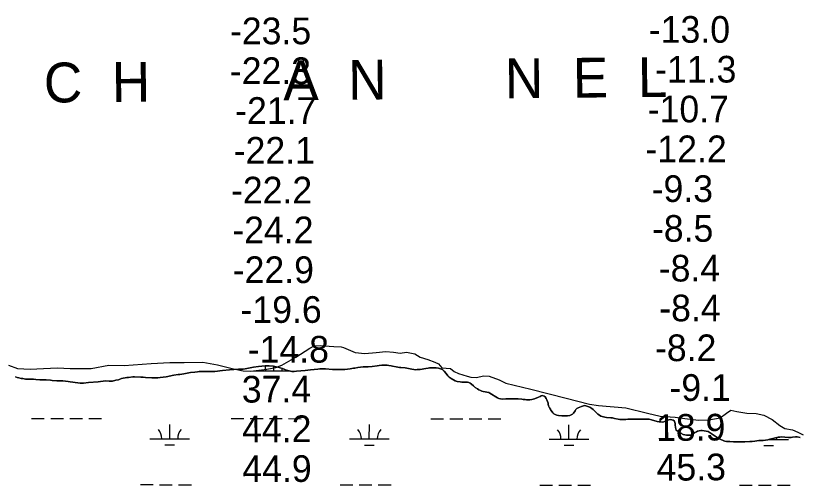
# Model space of a CAD drawing. Extents: x 3148686 to 3186545, y 916144 to 941516.
# Drawn here: x 3167105 to 3169073, y 931843 to 933023 of the extents above; entities that cross this region are included whole.
import ezdxf

# ---------------------------------------------------------------- set-up
doc = ezdxf.new("R2010")
doc.units = 0
for name, color, linetype in [('V-RIVR-EDGE', 7, 'Continuous'), ('V-RIVR-IDEN', 7, 'Continuous'), ('V-RIVR-RANG', 7, 'Continuous'), ('V-SITE-VEGE', 7, 'Continuous'), ('V-WETL-SWMP', 7, 'Continuous')]:
    doc.layers.add(name, color=color, linetype=linetype)

msp = doc.modelspace()

# ---------------------------------------------------------------- linework, layer by layer
at = {"layer": 'V-RIVR-EDGE'}
msp.add_lwpolyline([(3167086.6, 932144.6), (3167109.7, 932136.9), (3167141.4, 932135.3), (3167174.6, 932136.4), (3167209.6, 932138.2), (3167242.2, 932136.6), (3167294.6, 932137), (3167339.1, 932145.2), (3167378, 932144.4), (3167445.1, 932149.2), (3167492.6, 932151.8), (3167528.2, 932152), (3167575.1, 932152.5), (3167612.2, 932146), (3167652.4, 932135.9), (3167677.1, 932130.9), (3167695.7, 932130.3), (3167736.2, 932135), (3167759, 932139.5), (3167774.3, 932145.3), (3167809, 932164.7), (3167844.1, 932187.8), (3167855.4, 932193.2), (3167870.3, 932194.4), (3167904.4, 932191.6), (3167923.6, 932190.9), (3167929.4, 932189.1), (3167958.6, 932177.1), (3167983, 932174.3), (3168011.3, 932176.7), (3168035.1, 932179.7), (3168054.8, 932177.5), (3168071.6, 932175), (3168087.4, 932178), (3168108.4, 932173.4), (3168121.5, 932165.5), (3168141, 932159.3), (3168158.9, 932152.3), (3168167.8, 932148), (3168176, 932138.2), (3168186.9, 932137.6), (3168197.9, 932136.9), (3168207, 932129), (3168218, 932124.4), (3168240.2, 932117.3), (3168249.6, 932114.9), (3168262.7, 932113.9), (3168282.2, 932118.5), (3168295.6, 932117.5), (3168320.3, 932108.3), (3168337.3, 932099.4), (3168400, 932085), (3168488.9, 932062.2), (3168547.3, 932046.8), (3168569.8, 932043.7), (3168639.3, 932037.5), (3168693.1, 932024.5), (3168725.1, 932016.6), (3168762.8, 932014.3), (3168787.2, 932011.2), (3168821.6, 932006.6), (3168847.5, 932007.7), (3168876.4, 932012.8), (3168891.7, 932024.4), (3168903, 932031.6), (3168917.6, 932028.3), (3168943.2, 932024.8), (3168966.9, 932023.9), (3168985.5, 932019.3), (3169006.8, 932008.5), (3169026.2, 931993.3), (3169038.7, 931985.9), (3169057.9, 931982.5), (3169071.6, 931976.7), (3169085, 931969.7)], dxfattribs=at)
at = {"layer": 'V-SITE-VEGE'}
for points in [[(3168397.3, 932057.7), (3168389.5, 932058.2), (3168386.1, 932058.8), (3168381.2, 932059.1), (3168377.7, 932059.6), (3168368.5, 932060.5), (3168362.8, 932060.8), (3168358.9, 932060.6), (3168349.9, 932060.4), (3168341.5, 932060.5), (3168336.8, 932060.1), (3168327.8, 932059.7), (3168323.9, 932060.1), (3168319.7, 932061.4), (3168316, 932063.1), (3168297.4, 932074.6), (3168294.5, 932076.1), (3168280.1, 932079.1), (3168277.2, 932080), (3168273.2, 932081.5), (3168269.7, 932083.3), (3168265.8, 932085.5), (3168260, 932089.2), (3168255.7, 932092.7), (3168250.7, 932097.5), (3168247.4, 932099.8), (3168244, 932101.5), (3168240.7, 932102.4), (3168237.3, 932102.6), (3168230.3, 932102.1), (3168227, 932102.3), (3168222.4, 932102.8), (3168214.6, 932104.3), (3168209.9, 932105.8), (3168200, 932111.3), (3168195.1, 932115.1), (3168191.7, 932118.4), (3168187.3, 932124.1), (3168182.3, 932129.9), (3168178.8, 932133.1), (3168175.8, 932135.3), (3168167.9, 932137.5), (3168161.7, 932138.2), (3168156, 932138.5), (3168149.9, 932138.4), (3168145.2, 932138.2), (3168141.9, 932137.4), (3168135.8, 932136.3), (3168122.2, 932134.5), (3168118.8, 932133.9), (3168114.5, 932133.7), (3168109.4, 932133.6), (3168105.9, 932133.9), (3168101.2, 932135), (3168096.5, 932135.8), (3168084.1, 932138.3), (3168073.1, 932139), (3168070, 932139.5), (3168061.6, 932140.6), (3168052.5, 932142.2), (3168049, 932143.2), (3168042.9, 932144.1), (3168038.6, 932144.6), (3168032.9, 932144.9), (3168025.5, 932144.8), (3168019, 932144.3), (3168013.8, 932143.5), (3168000.9, 932141.7), (3167990.9, 932141), (3167987.7, 932141.2), (3167984.6, 932140.9), (3167978.7, 932140.9), (3167965.1, 932139.1), (3167957.8, 932137.6), (3167954.3, 932137.2), (3167945.7, 932135.5), (3167932.8, 932134.4), (3167923.6, 932134.2), (3167901.5, 932134.5), (3167883.4, 932135.9), (3167880.3, 932136), (3167876, 932136), (3167869.7, 932135.7), (3167864.5, 932135.2), (3167846.3, 932133.2), (3167833, 932131.5), (3167810.7, 932129.6), (3167805, 932129.3), (3167798.8, 932129.4), (3167789.1, 932131.5), (3167785.6, 932132.4), (3167781.9, 932133.9), (3167776.1, 932136.6), (3167764.1, 932139.9), (3167756.7, 932141.6), (3167752.8, 932142.3), (3167742.2, 932143.4), (3167735.9, 932143.3), (3167731.8, 932143), (3167715.6, 932141.5), (3167702.7, 932139.7)], [(3167702.7, 932139.7), (3167682.2, 932136.1), (3167676.5, 932135.3), (3167673.2, 932135), (3167668.3, 932134.9), (3167665.1, 932135.1), (3167642.2, 932133.2), (3167624.7, 932131.2), (3167605.7, 932129.4), (3167585.1, 932128.9), (3167566.3, 932129.1), (3167561.8, 932128.4), (3167555, 932127.8), (3167544.2, 932126.2), (3167527.8, 932123.1), (3167517.7, 932121.8), (3167513, 932121.3), (3167502.2, 932119.6), (3167482.9, 932115.8), (3167468.4, 932113.7), (3167462.6, 932113.2), (3167447.5, 932113.2), (3167431, 932114), (3167425.7, 932114.5), (3167419.5, 932114.6), (3167404, 932115.6), (3167399.1, 932115.5), (3167388.3, 932114.4), (3167384.4, 932114.3), (3167370.8, 932111.2), (3167363.6, 932108.4), (3167356.9, 932106.9), (3167348.1, 932105.2), (3167344.6, 932104.8), (3167339.7, 932104.5), (3167330.3, 932105.4), (3167312.1, 932103.2), (3167287.9, 932101.1), (3167275.6, 932099.6), (3167266.9, 932099.6), (3167248.7, 932102.1), (3167241.8, 932103.4), (3167237.1, 932103.7), (3167223.2, 932105.5), (3167219.7, 932105.5), (3167215.4, 932105.8), (3167208.3, 932105.7), (3167196.9, 932106.5), (3167192.4, 932107.3), (3167181.7, 932108.1), (3167175.2, 932108.4), (3167165.8, 932108.5), (3167155.8, 932108.9), (3167149.5, 932109.4), (3167144.8, 932109.6), (3167134.4, 932109.4), (3167129.9, 932109.7), (3167122.5, 932111.2), (3167118.6, 932111.6), (3167112.7, 932113), (3167108.5, 932114.2), (3167104.6, 932115.7)], [(3168885.1, 931954.8), (3168875.8, 931958.8), (3168871.9, 931961.1), (3168866.3, 931964.7), (3168851.1, 931975.3), (3168846, 931978.2), (3168836.2, 931980.4), (3168830.7, 931980.7), (3168827.6, 931980.6), (3168819.4, 931978.8), (3168816.2, 931977.8), (3168812.5, 931975.9), (3168809.3, 931973), (3168806, 931970.8), (3168801.3, 931969.1), (3168796.6, 931968.9), (3168791.7, 931969.2), (3168783.2, 931971.1), (3168777.5, 931973.9), (3168771.8, 931977.2), (3168768, 931979.7), (3168765.7, 931982), (3168764.3, 931984.9), (3168763.6, 931988.2), (3168763.1, 931994.7), (3168763.1, 931998.2), (3168762.3, 932001.3), (3168760.9, 932004.2), (3168758.3, 932006.4), (3168754.2, 932007.9), (3168751, 932008.2), (3168746.9, 932007.8), (3168740.3, 932005.3), (3168734.5, 932002.5), (3168730, 932001.9), (3168726.8, 932002.4), (3168722.3, 932002.7), (3168717.8, 932003.5), (3168703.1, 932007.6), (3168697.8, 932008.9), (3168690.1, 932009.6), (3168681.7, 932009.6), (3168668.8, 932009.1), (3168654.7, 932009.7), (3168651.1, 932009.6), (3168644.3, 932008.9), (3168638.6, 932008.7), (3168626.9, 932008.5), (3168623.7, 932008.7), (3168619.8, 932009.2), (3168610.8, 932011.2), (3168605.1, 932012.3), (3168601, 932012.9), (3168590.2, 932013.3), (3168585.9, 932014), (3168579, 932016.1), (3168576, 932017.2), (3168572.3, 932019.1), (3168568.5, 932022), (3168560.6, 932029.6), (3168556.8, 932033.6), (3168553.7, 932036.1), (3168548.3, 932039.2), (3168541.2, 932042), (3168535.9, 932043.3), (3168532.2, 932042.7), (3168527.2, 932041.3), (3168519.2, 932038.2), (3168515.9, 932035.8), (3168513.6, 932033.4), (3168511.3, 932030.3), (3168507.6, 932024.5), (3168505.1, 932022), (3168501.8, 932020), (3168498.5, 932018.6), (3168492.2, 932017.7), (3168488.1, 932017.4), (3168483.4, 932017.6), (3168478.1, 932017.9), (3168469.3, 932018.8), (3168465.2, 932019.7), (3168461.3, 932020.8), (3168458.1, 932022.3), (3168455.3, 932025), (3168453.3, 932027.7), (3168450.7, 932031.6), (3168446.9, 932038.2), (3168444.7, 932042.7), (3168443.9, 932046.6), (3168443.4, 932049.9), (3168440.6, 932057.5), (3168438.8, 932061), (3168436.2, 932065.1), (3168433.2, 932067.4), (3168429.3, 932068.7), (3168426.4, 932067.7), (3168423.6, 932066.3), (3168419.5, 932064.9), (3168409, 932060.4), (3168402.6, 932058.4), (3168397.3, 932057.7)], [(3169077.4, 931963.4), (3169069.4, 931964.7), (3169065.7, 931965), (3169058, 931964.1), (3169054.5, 931963.5), (3169048.3, 931963.2), (3169029.6, 931964.7), (3169026.5, 931964.5), (3169022.2, 931963.9), (3169014.8, 931962.4), (3169005.2, 931959.7), (3169000.6, 931958.9), (3168996.1, 931957.8), (3168984.5, 931955.9), (3168973.2, 931955.4), (3168963.4, 931954.1), (3168956.6, 931953.6), (3168950.5, 931952.9), (3168938.2, 931952.2), (3168909.2, 931952), (3168900.6, 931952.8), (3168892.3, 931953.3), (3168888, 931954), (3168885.1, 931954.8)]]:
    msp.add_lwpolyline(points, dxfattribs=at)
at = {"layer": 'V-WETL-SWMP'}
for p, q in [((3167703.8, 932130.7), (3167793.2, 932130.6)), ((3167753.8, 932130.7), (3167753.8, 932142.2)), ((3167741.7, 932115.3), (3167765.7, 932115.2)), ((3167144.9, 932011.2), (3167176.9, 932011.2)), ((3167192.9, 932011.2), (3167224.9, 932011.2)), ((3167240.9, 932011.1), (3167272.9, 932011.1)), ((3167288.9, 932011.1), (3167320.9, 932011.1)), ((3167646.8, 932010.7), (3167678.8, 932010.7)), ((3167694.8, 932010.7), (3167726.8, 932010.6)), ((3167742.8, 932010.6), (3167774.8, 932010.6)), ((3167790.8, 932010.6), (3167822.8, 932010.5)), ((3168148.7, 932010.2), (3168180.7, 932010.2)), ((3168196.7, 932010.1), (3168228.7, 932010.1)), ((3168244.7, 932010.1), (3168276.7, 932010.1)), ((3168292.7, 932010), (3168324.7, 932010)), ((3168652.5, 932009.7), (3168655.4, 932009.7)), ((3168681.1, 932009.6), (3168682.6, 932009.6)), ((3167492.1, 931960.1), (3167492.2, 931996.1)), ((3167994, 931959.6), (3167994.1, 931995.6)), ((3168496, 931959.1), (3168496, 931995.1)), ((3167442.1, 931960.2), (3167542.1, 931960.1)), ((3167944, 931959.7), (3168044, 931959.6)), ((3168446, 931959.1), (3168546, 931959)), ((3168999.1, 931958.6), (3169047.9, 931958.5)), ((3167480.1, 931944.7), (3167504.1, 931944.7)), ((3167982, 931944.2), (3168006, 931944.2)), ((3168483.9, 931943.7), (3168507.9, 931943.6)), ((3168985.8, 931943.1), (3169009.8, 931943.1)), ((3167418.6, 931844.8), (3167450.6, 931844.8)), ((3167466.6, 931844.7), (3167498.6, 931844.7)), ((3167514.6, 931844.7), (3167546.6, 931844.7)), ((3167920.5, 931844.3), (3167952.5, 931844.2)), ((3167968.5, 931844.2), (3168000.5, 931844.2)), ((3168016.5, 931844.2), (3168048.5, 931844.1)), ((3168422.4, 931843.7), (3168454.4, 931843.7)), ((3168470.4, 931843.7), (3168502.4, 931843.6)), ((3168518.4, 931843.6), (3168550.4, 931843.6)), ((3168924.3, 931843.2), (3168956.3, 931843.2)), ((3168972.3, 931843.1), (3169004.3, 931843.1)), ((3169020.3, 931843.1), (3169052.3, 931843.1))]:
    msp.add_line(p, q, dxfattribs=at)
for points in [[(3167676.5, 932135.3), (3167682.2, 932136.1), (3167702.7, 932139.7), (3167715.6, 932141.5), (3167731.8, 932143), (3167735.9, 932143.3), (3167742.2, 932143.4), (3167752.8, 932142.3), (3167756.7, 932141.6), (3167764.1, 932139.9), (3167776.1, 932136.6), (3167781.9, 932133.9), (3167785.6, 932132.4), (3167789.1, 932131.5), (3167798.8, 932129.4), (3167805, 932129.3), (3167810.7, 932129.6), (3167833, 932131.5), (3167846.3, 932133.2), (3167864.5, 932135.2), (3167869.7, 932135.7), (3167876, 932136), (3167880.3, 932136), (3167883.5, 932135.9), (3167901.5, 932134.5), (3167923.6, 932134.2), (3167932.8, 932134.4), (3167945.7, 932135.5), (3167954.3, 932137.2), (3167957.8, 932137.6), (3167965.1, 932139.1), (3167978.7, 932140.9), (3167984.6, 932140.9), (3167987.7, 932141.2), (3167990.9, 932141), (3168000.9, 932141.7), (3168013.8, 932143.5), (3168019, 932144.3), (3168025.5, 932144.8), (3168032.9, 932144.9), (3168038.6, 932144.6), (3168042.9, 932144.1), (3168049, 932143.2), (3168052.5, 932142.2), (3168061.6, 932140.6), (3168070, 932139.5), (3168073.1, 932139), (3168084.1, 932138.3), (3168096.5, 932135.8), (3168101.2, 932135), (3168105.9, 932133.9), (3168109.4, 932133.6), (3168114.5, 932133.7), (3168118.8, 932133.9), (3168122.2, 932134.5), (3168135.8, 932136.3), (3168141.9, 932137.4), (3168145.2, 932138.2), (3168149.9, 932138.4), (3168156, 932138.5), (3168161.7, 932138.2), (3168167.9, 932137.5), (3168175.8, 932135.3), (3168178.8, 932133.1), (3168182.3, 932129.9), (3168187.3, 932124.1), (3168191.7, 932118.4), (3168195.1, 932115.1), (3168200, 932111.3), (3168209.9, 932105.8), (3168214.6, 932104.3), (3168222.4, 932102.8), (3168227, 932102.3), (3168230.3, 932102.1), (3168237.3, 932102.6), (3168240.7, 932102.4), (3168244, 932101.5), (3168247.4, 932099.8), (3168250.7, 932097.5), (3168255.7, 932092.7), (3168260, 932089.2), (3168265.8, 932085.5), (3168269.7, 932083.3), (3168273.2, 932081.5), (3168277.2, 932080), (3168280.1, 932079.1), (3168294.5, 932076.1), (3168297.4, 932074.6), (3168316, 932063.1), (3168319.7, 932061.4), (3168323.9, 932060.1), (3168327.8, 932059.7), (3168336.8, 932060.1), (3168341.5, 932060.5), (3168349.9, 932060.4), (3168358.9, 932060.6), (3168362.8, 932060.8), (3168368.5, 932060.5), (3168377.7, 932059.6), (3168381.2, 932059.1), (3168386.1, 932058.8)], [(3167104.6, 932115.7), (3167108.5, 932114.2), (3167112.7, 932113), (3167118.6, 932111.6), (3167122.5, 932111.2), (3167129.9, 932109.8), (3167134.4, 932109.4), (3167144.8, 932109.6), (3167149.5, 932109.4), (3167155.8, 932108.9), (3167165.8, 932108.5), (3167175.2, 932108.4), (3167181.7, 932108.1), (3167192.4, 932107.3), (3167196.9, 932106.5), (3167208.3, 932105.7), (3167215.4, 932105.8), (3167219.7, 932105.5), (3167223.2, 932105.5), (3167237.1, 932103.7), (3167241.8, 932103.4), (3167248.7, 932102.1), (3167266.9, 932099.6), (3167275.6, 932099.6), (3167287.9, 932101.1), (3167312.1, 932103.2), (3167330.3, 932105.4), (3167339.7, 932104.5), (3167344.6, 932104.8), (3167348.1, 932105.2), (3167356.9, 932106.9), (3167363.6, 932108.4), (3167370.8, 932111.2), (3167384.4, 932114.3), (3167388.3, 932114.4), (3167399.1, 932115.5), (3167404, 932115.6), (3167419.5, 932114.6), (3167425.7, 932114.5), (3167431, 932114), (3167447.5, 932113.2), (3167462.6, 932113.2), (3167468.4, 932113.7), (3167482.9, 932115.8), (3167502.2, 932119.6), (3167513, 932121.3), (3167517.7, 932121.8), (3167527.8, 932123.1), (3167544.2, 932126.2), (3167555, 932127.8), (3167561.8, 932128.4), (3167566.3, 932129.1), (3167585.1, 932128.9), (3167605.7, 932129.4), (3167624.7, 932131.2), (3167642.2, 932133.2), (3167665.1, 932135.1), (3167668.3, 932134.9), (3167673.2, 932135), (3167676.5, 932135.3)], [(3168386.1, 932058.8), (3168389.5, 932058.2), (3168397.3, 932057.7), (3168402.6, 932058.4), (3168409, 932060.4), (3168419.5, 932064.9), (3168423.6, 932066.3), (3168426.4, 932067.7), (3168429.3, 932068.7), (3168433.2, 932067.4), (3168436.2, 932065.1), (3168438.8, 932061), (3168440.6, 932057.5), (3168443.4, 932049.9), (3168443.9, 932046.6), (3168444.7, 932042.7), (3168446.9, 932038.2), (3168449.1, 932034.3), (3168450.7, 932031.6), (3168453.3, 932027.7), (3168455.3, 932025), (3168458.1, 932022.3), (3168461.3, 932020.8), (3168465.2, 932019.7), (3168469.3, 932018.8), (3168478.1, 932017.9), (3168483.4, 932017.6), (3168488.1, 932017.4), (3168492.2, 932017.7), (3168498.5, 932018.6), (3168501.8, 932020), (3168505.1, 932022), (3168507.6, 932024.5), (3168511.3, 932030.3), (3168513.6, 932033.4), (3168515.9, 932035.8), (3168519.2, 932038.2), (3168527.2, 932041.3), (3168532.2, 932042.7), (3168535.9, 932043.3), (3168541.2, 932042), (3168548.3, 932039.2), (3168553.7, 932036.1), (3168556.8, 932033.6), (3168560.6, 932029.6), (3168568.5, 932022), (3168572.3, 932019.1), (3168576, 932017.2), (3168579, 932016.1), (3168585.9, 932014), (3168590.2, 932013.3), (3168601, 932012.9), (3168605.1, 932012.3), (3168610.8, 932011.2), (3168619.8, 932009.2), (3168623.7, 932008.7), (3168626.9, 932008.5), (3168638.6, 932008.7), (3168644.3, 932008.9), (3168651.1, 932009.6), (3168654.7, 932009.7), (3168668.8, 932009.1), (3168681.7, 932009.6), (3168690.1, 932009.6), (3168697.8, 932008.9), (3168703.1, 932007.6), (3168717.8, 932003.5), (3168722.3, 932002.7), (3168726.8, 932002.4), (3168730, 932001.9), (3168734.5, 932002.5), (3168740.3, 932005.3), (3168746.9, 932007.8), (3168751, 932008.2), (3168754.2, 932007.9), (3168758.3, 932006.4), (3168760.9, 932004.2), (3168762.3, 932001.3), (3168763.1, 931998.2), (3168763.1, 931994.7), (3168763.6, 931988.2), (3168764.3, 931984.9), (3168765.7, 931982), (3168768, 931979.7), (3168771.8, 931977.2), (3168777.5, 931973.9), (3168783.2, 931971.1), (3168791.7, 931969.2), (3168796.6, 931968.9), (3168801.3, 931969.1), (3168806, 931970.8), (3168809.3, 931973), (3168812.5, 931975.9), (3168816.2, 931977.8), (3168819.4, 931978.8), (3168827.6, 931980.6), (3168830.7, 931980.7), (3168836.2, 931980.4), (3168846, 931978.2), (3168851.1, 931975.3), (3168866.3, 931964.7)], [(3168866.3, 931964.7), (3168871.9, 931961.1), (3168875.8, 931958.8), (3168885.1, 931954.8), (3168888, 931954), (3168892.3, 931953.3), (3168900.6, 931952.8), (3168909.2, 931952), (3168938.2, 931952.2), (3168950.5, 931952.9), (3168956.6, 931953.6), (3168963.4, 931954.1), (3168973.2, 931955.4), (3168984.5, 931955.9), (3168996.1, 931957.8), (3169000.6, 931958.9), (3169005.2, 931959.7), (3169014.8, 931962.4), (3169022.2, 931963.9), (3169026.5, 931964.5), (3169029.6, 931964.7), (3169048.3, 931963.2), (3169054.5, 931963.5), (3169058, 931964.1), (3169065.7, 931965), (3169069.4, 931964.7), (3169077.4, 931963.4)]]:
    msp.add_lwpolyline(points, dxfattribs=at)
for centre, start, end in [((3167698.5, 932131.2), 359.1678, 19.626), ((3167809, 932131.1), 170.1427, 180.7115), ((3167436.9, 931960.7), 359.1678, 40.7115), ((3167547.4, 931960.6), 139.1678, 180.7115), ((3167938.8, 931960.1), 359.1678, 40.7115), ((3168049.3, 931960), 139.1678, 180.7115), ((3168440.7, 931959.6), 359.1678, 40.7115), ((3168551.2, 931959.5), 139.1678, 180.7115), ((3169053.1, 931959), 173.3412, 180.7115)]:
    msp.add_arc(centre, 35.2, start, end, dxfattribs=at)

# ---------------------------------------------------------------- texts
at = {"layer": 'V-RIVR-IDEN'}
msp.add_text('C  H         A  N        N  E  L', height=100, rotation=0.5278, dxfattribs=at).set_placement((3167176.1, 932804.7))
at = {"layer": 'V-RIVR-RANG'}
for s, p in [('-23.5', (3167643.6, 932951.3)), ('-13.0', (3168696.8, 932955.1)), ('-22.3', (3167643.3, 932851.3)), ('-11.3', (3168712.7, 932855.1)), ('-21.7', (3167656.7, 932751.3)), ('-10.7', (3168693.9, 932755)), ('-22.1', (3167653, 932651.3)), ('-12.2', (3168688.4, 932655)), ('-22.2', (3167646.1, 932551.3)), ('-9.3', (3168703.8, 932555)), ('-24.2', (3167649.5, 932451.3)), ('-8.5', (3168704.5, 932455)), ('-8.4', (3168721.7, 932355.2)), ('-22.9', (3167650.6, 932351.3)), ('-8.4', (3168722.9, 932255.2)), ('-19.6', (3167670.1, 932251.3)), ('-8.2', (3168712.2, 932155.1)), ('-14.8', (3167688.3, 932151.4)), ('-9.1', (3168748.7, 932055.3))]:
    msp.add_text(s, height=67, dxfattribs=at).set_placement(p)
for s, rotation, p in [('37.4', 0.2983, (3167673.6, 932050.9)), ('44.2', 0.2983, (3167674.4, 931950.9)), ('18.9', 0.5283, (3168715.1, 931954.4)), ('44.9', 0.2983, (3167674.9, 931850.9)), ('45.3', 0.5283, (3168716.5, 931854.4))]:
    msp.add_text(s, height=67, rotation=rotation, dxfattribs=at).set_placement(p)

doc.saveas('drawing.dxf')
